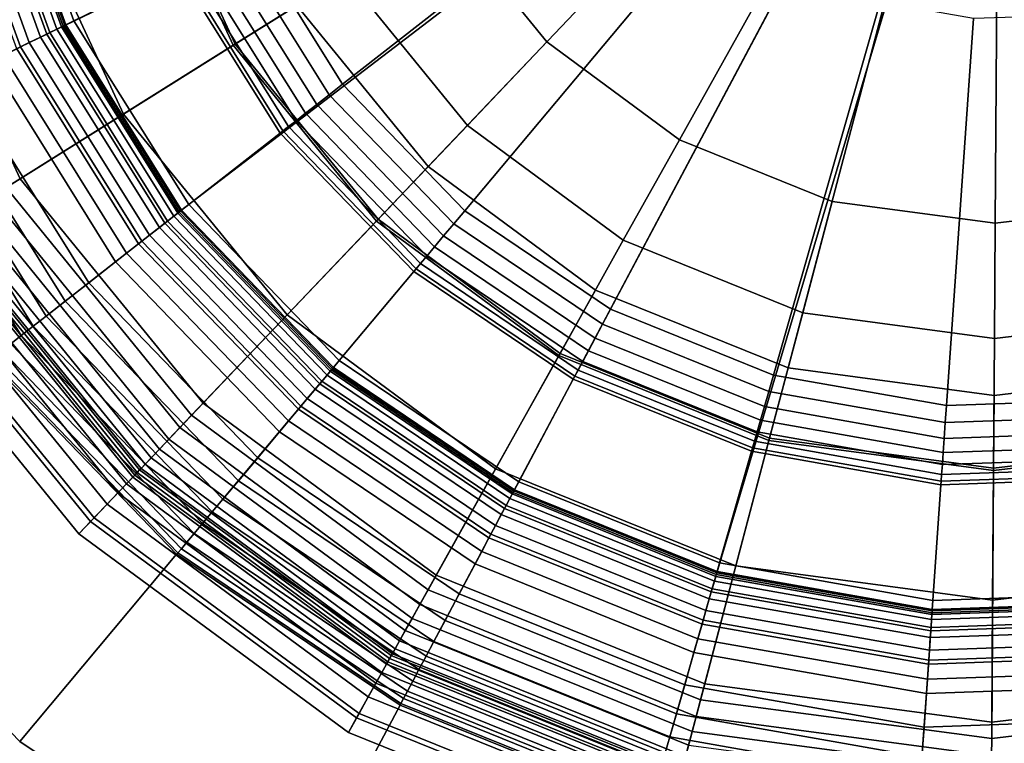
# Model space of a CAD drawing. Extents: x -43.1 to 43.1, y -41.3 to 41.3.
# Tile 314 of 656: x -2.376 to -1.477, y -19.398 to -18.738. Entities that reach past the tile are written whole.
import ezdxf

# ---------------------------------------------------------------- set-up
doc = ezdxf.new("R2010")
doc.units = 0
for name, color, linetype in [('LAMP', 7, 'CONTINUOUS'), ('LAMP_SUPPORT', 18, 'CONTINUOUS'), ('METAL_BASE', 254, 'CONTINUOUS')]:
    doc.layers.add(name, color=color, linetype=linetype)

msp = doc.modelspace()

# ---------------------------------------------------------------- linework, layer by layer
at = {"layer": 'LAMP'}
for points in [[(-2.1231, -18.7247, 13.367), (-2.0031, -18.8718, 13.367), (-1.4808, -18.3233, 13.367), (-2.2027, -18.5523, 13.367)], [(-1.8503, -18.9845, 13.367), (-1.6743, -19.0556, 13.367), (-1.4808, -18.3233, 13.367), (-2.0031, -18.8718, 13.367)], [(-1.8947, -18.758, 16.4972), (-1.9898, -18.6414, 16.4972), (-1.4808, -18.3233, 16.4972), (-1.7736, -18.8472, 16.4972)], [(-1.6341, -18.9036, 16.4972), (-1.7736, -18.8472, 16.4972), (-1.4808, -18.3233, 16.4972), (-1.485, -18.9235, 16.4972)], [(-1.4861, -19.0807, 13.367), (-1.2975, -19.0582, 13.367), (-1.4808, -18.3233, 13.367), (-1.6743, -19.0556, 13.367)], [(-1.3356, -18.9057, 16.4972), (-1.485, -18.9235, 16.4972), (-1.4808, -18.3233, 16.4972), (-1.1953, -18.8513, 16.4972)], [(-1.1205, -18.9896, 13.367), (-0.9662, -18.8791, 13.367), (-1.4808, -18.3233, 13.367), (-1.2975, -19.0582, 13.367)], [(-1.073, -18.7637, 16.4972), (-1.1953, -18.8513, 16.4972), (-1.4808, -18.3233, 16.4972), (-0.9763, -18.6484, 16.4972)], [(-0.8441, -18.7336, 13.367), (-0.7621, -18.5624, 13.367), (-1.4808, -18.3233, 13.367), (-0.9662, -18.8791, 13.367)], [(-2.1794, -18.7599, 16.4176), (-2.266, -18.5724, 16.4176), (-2.1531, -18.5366, 16.4759), (-2.0789, -18.6971, 16.4759)], [(-2.1231, -18.7247, 13.367), (-2.2027, -18.5523, 13.367), (-2.2681, -18.5731, 13.8664), (-2.1813, -18.761, 13.8664)], [(-2.1813, -18.761, 13.8664), (-2.2681, -18.5731, 13.8664), (-2.5015, -18.6471, 13.8588), (-2.3889, -18.8908, 13.8588)], [(-2.2817, -18.8238, 16.3306), (-2.381, -18.6089, 16.3306), (-2.266, -18.5724, 16.4176), (-2.1794, -18.7599, 16.4176)], [(-2.3761, -18.8828, 16.2234), (-2.4871, -18.6425, 16.2234), (-2.381, -18.6089, 16.3306), (-2.2817, -18.8238, 16.3306)], [(-2.4529, -18.9308, 16.1042), (-2.5735, -18.6699, 16.1042), (-2.4871, -18.6425, 16.2234), (-2.3761, -18.8828, 16.2234)], [(-1.9672, -18.8341, 16.4759), (-2.0789, -18.6971, 16.4759), (-1.9898, -18.6414, 16.4972), (-1.8947, -18.758, 16.4972)], [(-2.0489, -18.9199, 16.4176), (-2.1794, -18.7599, 16.4176), (-2.0789, -18.6971, 16.4759), (-1.9672, -18.8341, 16.4759)], [(-2.0031, -18.8718, 13.367), (-2.1231, -18.7247, 13.367), (-2.1813, -18.761, 13.8664), (-2.0504, -18.9215, 13.8664)], [(-2.0504, -18.9215, 13.8664), (-2.1813, -18.761, 13.8664), (-2.3889, -18.8908, 13.8588), (-2.2193, -19.0988, 13.8588)], [(-2.1321, -19.0072, 16.3306), (-2.2817, -18.8238, 16.3306), (-2.1794, -18.7599, 16.4176), (-2.0489, -18.9199, 16.4176)], [(-1.8249, -18.939, 16.4759), (-1.9672, -18.8341, 16.4759), (-1.8947, -18.758, 16.4972), (-1.7736, -18.8472, 16.4972)], [(-2.2088, -19.0878, 16.2234), (-2.3761, -18.8828, 16.2234), (-2.2817, -18.8238, 16.3306), (-2.1321, -19.0072, 16.3306)], [(-1.8827, -19.0424, 16.4176), (-2.0489, -18.9199, 16.4176), (-1.9672, -18.8341, 16.4759), (-1.8249, -18.939, 16.4759)], [(-1.6609, -19.0052, 16.4759), (-1.8249, -18.939, 16.4759), (-1.7736, -18.8472, 16.4972), (-1.6341, -18.9036, 16.4972)], [(-1.8503, -18.9845, 13.367), (-2.0031, -18.8718, 13.367), (-2.0504, -18.9215, 13.8664), (-1.8837, -19.0443, 13.8664)], [(-2.2713, -19.1535, 16.1042), (-2.4529, -18.9308, 16.1042), (-2.3761, -18.8828, 16.2234), (-2.2088, -19.0878, 16.2234)], [(-2.2193, -19.0988, 13.8588), (-2.3889, -18.8908, 13.8588), (-2.4022, -18.8991, 13.8601), (-2.23, -19.1101, 13.8601)], [(-2.23, -19.1101, 13.8601), (-2.4022, -18.8991, 13.8601), (-2.4144, -18.9067, 13.8647), (-2.24, -19.1206, 13.8647)], [(-2.24, -19.1206, 13.8647), (-2.4144, -18.9067, 13.8647), (-2.4252, -18.9135, 13.8722), (-2.2488, -19.1298, 13.8722)], [(-1.4857, -19.0286, 16.4759), (-1.6609, -19.0052, 16.4759), (-1.6341, -18.9036, 16.4972), (-1.485, -18.9235, 16.4972)], [(-1.3102, -19.0077, 16.4759), (-1.4857, -19.0286, 16.4759), (-1.485, -18.9235, 16.4972), (-1.3356, -18.9057, 16.4972)], [(-2.2562, -19.1376, 13.8822), (-2.4343, -18.9192, 13.8822), (-2.4413, -18.9235, 13.8943), (-2.2619, -19.1435, 13.8943)], [(-2.2488, -19.1298, 13.8722), (-2.4252, -18.9135, 13.8722), (-2.4343, -18.9192, 13.8822), (-2.2562, -19.1376, 13.8822)], [(-2.2669, -19.1488, 13.9233), (-2.4475, -18.9274, 13.9233), (-2.4501, -18.929, 14.1573), (-2.269, -19.151, 14.1573)], [(-2.2655, -19.1474, 13.9082), (-2.4458, -18.9263, 13.9082), (-2.4475, -18.9274, 13.9233), (-2.2669, -19.1488, 13.9233)], [(-2.2619, -19.1435, 13.8943), (-2.4413, -18.9235, 13.8943), (-2.4458, -18.9263, 13.9082), (-2.2655, -19.1474, 13.9082)], [(-1.8837, -19.0443, 13.8664), (-2.0504, -18.9215, 13.8664), (-2.2193, -19.0988, 13.8588), (-2.0032, -19.2581, 13.8588)], [(-1.9415, -19.1477, 16.3306), (-2.1321, -19.0072, 16.3306), (-2.0489, -18.9199, 16.4176), (-1.8827, -19.0424, 16.4176)], [(-2.3117, -19.1959, 15.9815), (-2.5026, -18.9618, 15.9815), (-2.4529, -18.9308, 16.1042), (-2.2713, -19.1535, 16.1042)], [(-2.2789, -19.1614, 14.7202), (-2.4623, -18.9366, 14.7202), (-2.472, -18.9427, 15.0232), (-2.2868, -19.1697, 15.0232)], [(-2.273, -19.1552, 14.4272), (-2.455, -18.9321, 14.4272), (-2.4623, -18.9366, 14.7202), (-2.2789, -19.1614, 14.7202)], [(-2.269, -19.151, 14.1573), (-2.4501, -18.929, 14.1573), (-2.455, -18.9321, 14.4272), (-2.273, -19.1552, 14.4272)], [(-2.2868, -19.1697, 15.0232), (-2.472, -18.9427, 15.0232), (-2.4841, -18.9502, 15.3235), (-2.2966, -19.18, 15.3235)], [(-1.6912, -19.1198, 16.4176), (-1.8827, -19.0424, 16.4176), (-1.8249, -18.939, 16.4759), (-1.6609, -19.0052, 16.4759)], [(-2.2966, -19.18, 15.3235), (-2.4841, -18.9502, 15.3235), (-2.4986, -18.9593, 15.6079), (-2.3084, -19.1924, 15.6079)], [(-2.3084, -19.1924, 15.6079), (-2.4986, -18.9593, 15.6079), (-2.5156, -18.9699, 15.8637), (-2.3223, -19.207, 15.8637)], [(-2.3223, -19.207, 15.8637), (-2.5156, -18.9699, 15.8637), (-2.5026, -18.9618, 15.9815), (-2.3117, -19.1959, 15.9815)], [(-1.6743, -19.0556, 13.367), (-1.8503, -18.9845, 13.367), (-1.8837, -19.0443, 13.8664), (-1.6918, -19.1219, 13.8664)], [(-1.9958, -19.2449, 16.2234), (-2.2088, -19.0878, 16.2234), (-2.1321, -19.0072, 16.3306), (-1.9415, -19.1477, 16.3306)], [(-1.4865, -19.1471, 16.4176), (-1.6912, -19.1198, 16.4176), (-1.6609, -19.0052, 16.4759), (-1.4857, -19.0286, 16.4759)], [(-1.2815, -19.1227, 16.4176), (-1.4865, -19.1471, 16.4176), (-1.4857, -19.0286, 16.4759), (-1.3102, -19.0077, 16.4759)], [(-1.6918, -19.1219, 13.8664), (-1.8837, -19.0443, 13.8664), (-2.0032, -19.2581, 13.8588), (-1.7543, -19.3586, 13.8588)], [(-1.722, -19.2364, 16.3306), (-1.9415, -19.1477, 16.3306), (-1.8827, -19.0424, 16.4176), (-1.6912, -19.1198, 16.4176)], [(-1.4861, -19.0807, 13.367), (-1.6743, -19.0556, 13.367), (-1.6918, -19.1219, 13.8664), (-1.4866, -19.1493, 13.8664)], [(-1.2975, -19.0582, 13.367), (-1.4861, -19.0807, 13.367), (-1.4866, -19.1493, 13.8664), (-1.281, -19.1248, 13.8664)], [(-2.04, -19.324, 16.1042), (-2.2713, -19.1535, 16.1042), (-2.2088, -19.0878, 16.2234), (-1.9958, -19.2449, 16.2234)], [(-2.0032, -19.2581, 13.8588), (-2.2193, -19.0988, 13.8588), (-2.23, -19.1101, 13.8601), (-2.0108, -19.2717, 13.8601)], [(-2.0108, -19.2717, 13.8601), (-2.23, -19.1101, 13.8601), (-2.24, -19.1206, 13.8647), (-2.0179, -19.2843, 13.8647)], [(-2.0179, -19.2843, 13.8647), (-2.24, -19.1206, 13.8647), (-2.2488, -19.1298, 13.8722), (-2.0241, -19.2955, 13.8722)], [(-1.4866, -19.1493, 13.8664), (-1.6918, -19.1219, 13.8664), (-1.7543, -19.3586, 13.8588), (-1.4883, -19.3941, 13.8588)], [(-1.4874, -19.2677, 16.3306), (-1.722, -19.2364, 16.3306), (-1.6912, -19.1198, 16.4176), (-1.4865, -19.1471, 16.4176)], [(-1.281, -19.1248, 13.8664), (-1.4866, -19.1493, 13.8664), (-1.4883, -19.3941, 13.8588), (-1.2217, -19.3624, 13.8588)], [(-1.2523, -19.2397, 16.3306), (-1.4874, -19.2677, 16.3306), (-1.4865, -19.1471, 16.4176), (-1.2815, -19.1227, 16.4176)], [(-2.0241, -19.2955, 13.8722), (-2.2488, -19.1298, 13.8722), (-2.2562, -19.1376, 13.8822), (-2.0293, -19.3048, 13.8822)], [(-2.0333, -19.312, 13.8943), (-2.2619, -19.1435, 13.8943), (-2.2655, -19.1474, 13.9082), (-2.0359, -19.3166, 13.9082)], [(-2.0293, -19.3048, 13.8822), (-2.2562, -19.1376, 13.8822), (-2.2619, -19.1435, 13.8943), (-2.0333, -19.312, 13.8943)], [(-2.0686, -19.3752, 15.9815), (-2.3117, -19.1959, 15.9815), (-2.2713, -19.1535, 16.1042), (-2.04, -19.324, 16.1042)], [(-2.0384, -19.321, 14.1573), (-2.269, -19.151, 14.1573), (-2.273, -19.1552, 14.4272), (-2.0412, -19.3261, 14.4272)], [(-2.0369, -19.3183, 13.9233), (-2.2669, -19.1488, 13.9233), (-2.269, -19.151, 14.1573), (-2.0384, -19.321, 14.1573)], [(-2.0359, -19.3166, 13.9082), (-2.2655, -19.1474, 13.9082), (-2.2669, -19.1488, 13.9233), (-2.0369, -19.3183, 13.9233)], [(-1.7505, -19.344, 16.2234), (-1.9958, -19.2449, 16.2234), (-1.9415, -19.1477, 16.3306), (-1.722, -19.2364, 16.3306)], [(-2.0454, -19.3336, 14.7202), (-2.2789, -19.1614, 14.7202), (-2.2868, -19.1697, 15.0232), (-2.051, -19.3436, 15.0232)], [(-2.0412, -19.3261, 14.4272), (-2.273, -19.1552, 14.4272), (-2.2789, -19.1614, 14.7202), (-2.0454, -19.3336, 14.7202)], [(-2.051, -19.3436, 15.0232), (-2.2868, -19.1697, 15.0232), (-2.2966, -19.18, 15.3235), (-2.0579, -19.356, 15.3235)], [(-2.0579, -19.356, 15.3235), (-2.2966, -19.18, 15.3235), (-2.3084, -19.1924, 15.6079), (-2.0663, -19.371, 15.6079)], [(-2.0663, -19.371, 15.6079), (-2.3084, -19.1924, 15.6079), (-2.3223, -19.207, 15.8637), (-2.0761, -19.3885, 15.8637)], [(-2.0761, -19.3885, 15.8637), (-2.3223, -19.207, 15.8637), (-2.3117, -19.1959, 15.9815), (-2.0686, -19.3752, 15.9815)], [(-1.4881, -19.379, 16.2234), (-1.7505, -19.344, 16.2234), (-1.722, -19.2364, 16.3306), (-1.4874, -19.2677, 16.3306)], [(-1.2254, -19.3477, 16.2234), (-1.4881, -19.379, 16.2234), (-1.4874, -19.2677, 16.3306), (-1.2523, -19.2397, 16.3306)], [(-1.7736, -19.4316, 16.1042), (-2.04, -19.324, 16.1042), (-1.9958, -19.2449, 16.2234), (-1.7505, -19.344, 16.2234)], [(-1.7543, -19.3586, 13.8588), (-2.0032, -19.2581, 13.8588), (-2.0108, -19.2717, 13.8601), (-1.7583, -19.3738, 13.8601)], [(-1.7583, -19.3738, 13.8601), (-2.0108, -19.2717, 13.8601), (-2.0179, -19.2843, 13.8647), (-1.762, -19.3877, 13.8647)], [(-1.762, -19.3877, 13.8647), (-2.0179, -19.2843, 13.8647), (-2.0241, -19.2955, 13.8722), (-1.7653, -19.4001, 13.8722)], [(-1.7653, -19.4001, 13.8722), (-2.0241, -19.2955, 13.8722), (-2.0293, -19.3048, 13.8822), (-1.768, -19.4104, 13.8822)], [(-1.768, -19.4104, 13.8822), (-2.0293, -19.3048, 13.8822), (-2.0333, -19.312, 13.8943), (-1.7701, -19.4184, 13.8943)], [(-1.7701, -19.4184, 13.8943), (-2.0333, -19.312, 13.8943), (-2.0359, -19.3166, 13.9082), (-1.7715, -19.4235, 13.9082)], [(-1.7886, -19.4883, 15.9815), (-2.0686, -19.3752, 15.9815), (-2.04, -19.324, 16.1042), (-1.7736, -19.4316, 16.1042)], [(-1.7727, -19.4283, 14.1573), (-2.0384, -19.321, 14.1573), (-2.0412, -19.3261, 14.4272), (-1.7742, -19.434, 14.4272)], [(-1.772, -19.4254, 13.9233), (-2.0369, -19.3183, 13.9233), (-2.0384, -19.321, 14.1573), (-1.7727, -19.4283, 14.1573)], [(-1.7715, -19.4235, 13.9082), (-2.0359, -19.3166, 13.9082), (-2.0369, -19.3183, 13.9233), (-1.772, -19.4254, 13.9233)], [(-1.7742, -19.434, 14.4272), (-2.0412, -19.3261, 14.4272), (-2.0454, -19.3336, 14.7202), (-1.7764, -19.4423, 14.7202)], [(-1.7764, -19.4423, 14.7202), (-2.0454, -19.3336, 14.7202), (-2.051, -19.3436, 15.0232), (-1.7793, -19.4533, 15.0232)], [(-1.7793, -19.4533, 15.0232), (-2.051, -19.3436, 15.0232), (-2.0579, -19.356, 15.3235), (-1.783, -19.4671, 15.3235)], [(-1.4888, -19.4696, 16.1042), (-1.7736, -19.4316, 16.1042), (-1.7505, -19.344, 16.2234), (-1.4881, -19.379, 16.2234)], [(-1.2034, -19.4356, 16.1042), (-1.4888, -19.4696, 16.1042), (-1.4881, -19.379, 16.2234), (-1.2254, -19.3477, 16.2234)], [(-1.783, -19.4671, 15.3235), (-2.0579, -19.356, 15.3235), (-2.0663, -19.371, 15.6079), (-1.7874, -19.4837, 15.6079)], [(-1.4883, -19.3941, 13.8588), (-1.7543, -19.3586, 13.8588), (-1.7583, -19.3738, 13.8601), (-1.4884, -19.4098, 13.8601)], [(-1.2217, -19.3624, 13.8588), (-1.4883, -19.3941, 13.8588), (-1.4884, -19.4098, 13.8601), (-1.2179, -19.3775, 13.8601)], [(-1.7874, -19.4837, 15.6079), (-2.0663, -19.371, 15.6079), (-2.0761, -19.3885, 15.8637), (-1.7925, -19.503, 15.8637)], [(-1.7925, -19.503, 15.8637), (-2.0761, -19.3885, 15.8637), (-2.0686, -19.3752, 15.9815), (-1.7886, -19.4883, 15.9815)], [(-1.4884, -19.4098, 13.8601), (-1.7583, -19.3738, 13.8601), (-1.762, -19.3877, 13.8647), (-1.4885, -19.4242, 13.8647)], [(-1.2179, -19.3775, 13.8601), (-1.4884, -19.4098, 13.8601), (-1.4885, -19.4242, 13.8647), (-1.2144, -19.3915, 13.8647)], [(-1.4885, -19.4242, 13.8647), (-1.762, -19.3877, 13.8647), (-1.7653, -19.4001, 13.8722), (-1.4886, -19.437, 13.8722)], [(-1.2144, -19.3915, 13.8647), (-1.4885, -19.4242, 13.8647), (-1.4886, -19.437, 13.8722), (-1.2114, -19.4039, 13.8722)]]:
    msp.add_3dface(points, dxfattribs=at)
at = {"layer": 'LAMP_SUPPORT'}
for points in [[(-1.4948, -18.3383, 12.7749), (-2.3353, -18.7428, 12.7749), (-2.4037, -18.555, 12.7749)], [(-1.4948, -18.3383, 12.7749), (-1.4872, -18.3447, 12.7749), (-2.2294, -18.9123, 12.7749), (-2.3353, -18.7428, 12.7749)], [(-1.4872, -18.3447, 12.7749), (-1.9248, -19.1678, 12.7749), (-2.0905, -19.0561, 12.7749), (-2.2294, -18.9123, 12.7749)], [(-1.4872, -18.3447, 12.7749), (-1.4727, -18.3473, 12.7749), (-1.7395, -19.2427, 12.7749), (-1.9248, -19.1678, 12.7749)], [(-1.4727, -18.3473, 12.7749), (-1.3429, -19.2704, 12.7749), (-1.5427, -19.2774, 12.7749), (-1.7395, -19.2427, 12.7749)], [(-2.1664, -18.6604, 8.9914), (-2.0813, -18.7966, 8.9914), (-1.8023, -18.5786, 8.9914), (-1.8482, -18.5052, 8.9914)], [(-2.3945, -18.5527, 10.0789), (-2.3268, -18.7386, 10.0789), (-2.2316, -18.6922, 9.0568), (-2.2917, -18.527, 9.0568)], [(-2.4473, -18.5658, 10.1202), (-2.3757, -18.7625, 10.1202), (-2.3517, -18.7508, 10.1081), (-2.4214, -18.5594, 10.1081)], [(-2.4183, -18.5586, 13.7167), (-2.3489, -18.7494, 13.7167), (-2.3574, -18.7535, 13.7261), (-2.4275, -18.5609, 13.7261)], [(-2.4214, -18.5594, 10.1081), (-2.3517, -18.7508, 10.1081), (-2.3343, -18.7423, 10.0942), (-2.4026, -18.5547, 10.0942)], [(-2.4113, -18.5569, 13.7054), (-2.3424, -18.7462, 13.7054), (-2.3489, -18.7494, 13.7167), (-2.4183, -18.5586, 13.7167)], [(-2.4069, -18.5557, 13.6925), (-2.3383, -18.7442, 13.6925), (-2.3424, -18.7462, 13.7054), (-2.4113, -18.5569, 13.7054)], [(-2.4053, -18.5554, 13.6786), (-2.3368, -18.7435, 13.6786), (-2.3383, -18.7442, 13.6925), (-2.4069, -18.5557, 13.6925)], [(-2.4037, -18.555, 12.7749), (-2.3353, -18.7428, 12.7749), (-2.3368, -18.7435, 13.6786), (-2.4053, -18.5554, 13.6786)], [(-2.4026, -18.5547, 10.0942), (-2.3343, -18.7423, 10.0942), (-2.3268, -18.7386, 10.0789), (-2.3945, -18.5527, 10.0789)], [(-2.477, -18.5732, 10.1302), (-2.4032, -18.7759, 10.1302), (-2.3757, -18.7625, 10.1202), (-2.4473, -18.5658, 10.1202)], [(-2.4385, -18.5636, 13.7333), (-2.3676, -18.7585, 13.7333), (-2.3791, -18.7641, 13.7378), (-2.4509, -18.5667, 13.7378)], [(-2.4275, -18.5609, 13.7261), (-2.3574, -18.7535, 13.7261), (-2.3676, -18.7585, 13.7333), (-2.4385, -18.5636, 13.7333)], [(-2.0813, -18.7966, 8.9914), (-1.9698, -18.9121, 8.9914), (-1.7421, -18.6408, 8.9914), (-1.8023, -18.5786, 8.9914)], [(-1.9698, -18.9121, 8.9914), (-1.8366, -19.0019, 8.9914), (-1.6704, -18.6893, 8.9914), (-1.7421, -18.6408, 8.9914)], [(-2.1934, -18.6736, 8.9979), (-2.105, -18.8151, 8.9979), (-2.0936, -18.8062, 8.9931), (-2.1804, -18.6672, 8.9931)], [(-2.1804, -18.6672, 8.9931), (-2.0936, -18.8062, 8.9931), (-2.0813, -18.7966, 8.9914), (-2.1664, -18.6604, 8.9914)], [(-2.2051, -18.6792, 9.0055), (-2.1152, -18.8231, 9.0055), (-2.105, -18.8151, 8.9979), (-2.1934, -18.6736, 8.9979)], [(-2.223, -18.688, 9.0276), (-2.1309, -18.8353, 9.0276), (-2.1239, -18.8299, 9.0155), (-2.215, -18.6841, 9.0155)], [(-2.215, -18.6841, 9.0155), (-2.1239, -18.8299, 9.0155), (-2.1152, -18.8231, 9.0055), (-2.2051, -18.6792, 9.0055)], [(-2.3268, -18.7386, 10.0789), (-2.222, -18.9065, 10.0789), (-2.1384, -18.8412, 9.0568), (-2.2316, -18.6922, 9.0568)], [(-2.2316, -18.6922, 9.0568), (-2.1384, -18.8412, 9.0568), (-2.1359, -18.8392, 9.0415), (-2.2286, -18.6907, 9.0415)], [(-2.2286, -18.6907, 9.0415), (-2.1359, -18.8392, 9.0415), (-2.1309, -18.8353, 9.0276), (-2.223, -18.688, 9.0276)], [(-1.8366, -19.0019, 8.9914), (-1.6877, -19.0621, 8.9914), (-1.5901, -18.7217, 8.9914), (-1.6704, -18.6893, 8.9914)], [(-1.6877, -19.0621, 8.9914), (-1.5296, -19.09, 8.9914), (-1.5049, -18.7367, 8.9914), (-1.5901, -18.7217, 8.9914)], [(-2.3343, -18.7423, 10.0942), (-2.2285, -18.9116, 10.0942), (-2.222, -18.9065, 10.0789), (-2.3268, -18.7386, 10.0789)], [(-1.5296, -19.09, 8.9914), (-1.3691, -19.0844, 8.9914), (-1.4184, -18.7337, 8.9914), (-1.5049, -18.7367, 8.9914)], [(-2.3517, -18.7508, 10.1081), (-2.2438, -18.9235, 10.1081), (-2.2285, -18.9116, 10.0942), (-2.3343, -18.7423, 10.0942)], [(-2.3424, -18.7462, 13.7054), (-2.2356, -18.9171, 13.7054), (-2.2413, -18.9216, 13.7167), (-2.3489, -18.7494, 13.7167)], [(-2.3383, -18.7442, 13.6925), (-2.232, -18.9143, 13.6925), (-2.2356, -18.9171, 13.7054), (-2.3424, -18.7462, 13.7054)], [(-2.3368, -18.7435, 13.6786), (-2.2307, -18.9133, 13.6786), (-2.232, -18.9143, 13.6925), (-2.3383, -18.7442, 13.6925)], [(-2.3353, -18.7428, 12.7749), (-2.2294, -18.9123, 12.7749), (-2.2307, -18.9133, 13.6786), (-2.3368, -18.7435, 13.6786)], [(-2.3757, -18.7625, 10.1202), (-2.2648, -18.94, 10.1202), (-2.2438, -18.9235, 10.1081), (-2.3517, -18.7508, 10.1081)], [(-2.3574, -18.7535, 13.7261), (-2.2487, -18.9274, 13.7261), (-2.2577, -18.9344, 13.7333), (-2.3676, -18.7585, 13.7333)], [(-2.3489, -18.7494, 13.7167), (-2.2413, -18.9216, 13.7167), (-2.2487, -18.9274, 13.7261), (-2.3574, -18.7535, 13.7261)], [(-2.4032, -18.7759, 10.1302), (-2.2889, -18.9588, 10.1302), (-2.2648, -18.94, 10.1202), (-2.3757, -18.7625, 10.1202)], [(-2.3791, -18.7641, 13.7378), (-2.2677, -18.9422, 13.7378), (-2.2787, -18.9508, 13.7394), (-2.3916, -18.7702, 13.7394)], [(-2.3676, -18.7585, 13.7333), (-2.2577, -18.9344, 13.7333), (-2.2677, -18.9422, 13.7378), (-2.3791, -18.7641, 13.7378)], [(-2.3916, -18.7702, 13.7394), (-2.2787, -18.9508, 13.7394), (-2.3522, -19.0082, 13.7394), (-2.4754, -18.8111, 13.7394)], [(-2.431, -18.7894, 10.1378), (-2.3132, -18.9778, 10.1378), (-2.2889, -18.9588, 10.1302), (-2.4032, -18.7759, 10.1302)], [(-2.4557, -18.8015, 10.1425), (-2.3349, -18.9947, 10.1425), (-2.3132, -18.9778, 10.1378), (-2.431, -18.7894, 10.1378)], [(-2.4754, -18.8111, 10.1442), (-2.3522, -19.0082, 10.1442), (-2.3349, -18.9947, 10.1425), (-2.4557, -18.8015, 10.1425)], [(-2.0936, -18.8062, 8.9931), (-1.9798, -18.924, 8.9931), (-1.9698, -18.9121, 8.9914), (-2.0813, -18.7966, 8.9914)], [(-2.4889, -18.8177, 10.146), (-2.3641, -19.0175, 10.146), (-2.3522, -19.0082, 10.1442), (-2.4754, -18.8111, 10.1442)], [(-2.4754, -18.8111, 13.7394), (-2.3522, -19.0082, 13.7394), (-2.3641, -19.0175, 13.7377), (-2.4889, -18.8177, 13.7377)], [(-2.105, -18.8151, 8.9979), (-1.9891, -18.9351, 8.9979), (-1.9798, -18.924, 8.9931), (-2.0936, -18.8062, 8.9931)], [(-2.5014, -18.8238, 10.1509), (-2.375, -19.026, 10.1509), (-2.3641, -19.0175, 10.146), (-2.4889, -18.8177, 10.146)], [(-2.4889, -18.8177, 13.7377), (-2.3641, -19.0175, 13.7377), (-2.375, -19.026, 13.7328), (-2.5014, -18.8238, 13.7328)], [(-2.1152, -18.8231, 9.0055), (-1.9974, -18.945, 9.0055), (-1.9891, -18.9351, 8.9979), (-2.105, -18.8151, 8.9979)], [(-2.5123, -18.8291, 10.1587), (-2.3846, -19.0335, 10.1587), (-2.375, -19.026, 10.1509), (-2.5014, -18.8238, 10.1509)], [(-2.5014, -18.8238, 13.7328), (-2.375, -19.026, 13.7328), (-2.3846, -19.0335, 13.725), (-2.5123, -18.8291, 13.725)], [(-2.1239, -18.8299, 9.0155), (-2.0045, -18.9535, 9.0155), (-1.9974, -18.945, 9.0055), (-2.1152, -18.8231, 9.0055)], [(-2.1359, -18.8392, 9.0415), (-2.0142, -18.9651, 9.0415), (-2.0102, -18.9603, 9.0276), (-2.1309, -18.8353, 9.0276)], [(-2.1309, -18.8353, 9.0276), (-2.0102, -18.9603, 9.0276), (-2.0045, -18.9535, 9.0155), (-2.1239, -18.8299, 9.0155)], [(-2.222, -18.9065, 10.0789), (-2.0845, -19.0488, 10.0789), (-2.0163, -18.9676, 9.0568), (-2.1384, -18.8412, 9.0568)], [(-2.1384, -18.8412, 9.0568), (-2.0163, -18.9676, 9.0568), (-2.0142, -18.9651, 9.0415), (-2.1359, -18.8392, 9.0415)], [(-2.2285, -18.9116, 10.0942), (-2.0898, -19.0552, 10.0942), (-2.0845, -19.0488, 10.0789), (-2.222, -18.9065, 10.0789)], [(-2.2438, -18.9235, 10.1081), (-2.1023, -19.07, 10.1081), (-2.0898, -19.0552, 10.0942), (-2.2285, -18.9116, 10.0942)], [(-2.2356, -18.9171, 13.7054), (-2.0956, -19.0621, 13.7054), (-2.1003, -19.0676, 13.7167), (-2.2413, -18.9216, 13.7167)], [(-2.232, -18.9143, 13.6925), (-2.0927, -19.0586, 13.6925), (-2.0956, -19.0621, 13.7054), (-2.2356, -18.9171, 13.7054)], [(-2.2307, -18.9133, 13.6786), (-2.0916, -19.0573, 13.6786), (-2.0927, -19.0586, 13.6925), (-2.232, -18.9143, 13.6925)], [(-2.2294, -18.9123, 12.7749), (-2.0905, -19.0561, 12.7749), (-2.0916, -19.0573, 13.6786), (-2.2307, -18.9133, 13.6786)], [(-1.9798, -18.924, 8.9931), (-1.8439, -19.0157, 8.9931), (-1.8366, -19.0019, 8.9914), (-1.9698, -18.9121, 8.9914)], [(-2.2648, -18.94, 10.1202), (-2.1195, -19.0905, 10.1202), (-2.1023, -19.07, 10.1081), (-2.2438, -18.9235, 10.1081)], [(-2.2487, -18.9274, 13.7261), (-2.1063, -19.0749, 13.7261), (-2.1136, -19.0835, 13.7333), (-2.2577, -18.9344, 13.7333)], [(-2.2413, -18.9216, 13.7167), (-2.1003, -19.0676, 13.7167), (-2.1063, -19.0749, 13.7261), (-2.2487, -18.9274, 13.7261)], [(-1.9891, -18.9351, 8.9979), (-1.8507, -19.0284, 8.9979), (-1.8439, -19.0157, 8.9931), (-1.9798, -18.924, 8.9931)], [(-2.2577, -18.9344, 13.7333), (-2.1136, -19.0835, 13.7333), (-2.1218, -19.0933, 13.7378), (-2.2677, -18.9422, 13.7378)], [(-1.9974, -18.945, 9.0055), (-1.8568, -19.0399, 9.0055), (-1.8507, -19.0284, 8.9979), (-1.9891, -18.9351, 8.9979)], [(-2.2889, -18.9588, 10.1302), (-2.1391, -19.1139, 10.1302), (-2.1195, -19.0905, 10.1202), (-2.2648, -18.94, 10.1202)], [(-2.2677, -18.9422, 13.7378), (-2.1218, -19.0933, 13.7378), (-2.1308, -19.104, 13.7394), (-2.2787, -18.9508, 13.7394)], [(-2.0045, -18.9535, 9.0155), (-1.862, -19.0497, 9.0155), (-1.8568, -19.0399, 9.0055), (-1.9974, -18.945, 9.0055)], [(-2.2787, -18.9508, 13.7394), (-2.1308, -19.104, 13.7394), (-2.1907, -19.1755, 13.7394), (-2.3522, -19.0082, 13.7394)], [(-2.0102, -18.9603, 9.0276), (-1.8662, -19.0575, 9.0276), (-1.862, -19.0497, 9.0155), (-2.0045, -18.9535, 9.0155)], [(-2.3132, -18.9778, 10.1378), (-2.1589, -19.1376, 10.1378), (-2.1391, -19.1139, 10.1302), (-2.2889, -18.9588, 10.1302)], [(-2.0142, -18.9651, 9.0415), (-1.8691, -19.063, 9.0415), (-1.8662, -19.0575, 9.0276), (-2.0102, -18.9603, 9.0276)], [(-2.0845, -19.0488, 10.0789), (-1.9204, -19.1595, 10.0789), (-1.8706, -19.0659, 9.0568), (-2.0163, -18.9676, 9.0568)], [(-2.0163, -18.9676, 9.0568), (-1.8706, -19.0659, 9.0568), (-1.8691, -19.063, 9.0415), (-2.0142, -18.9651, 9.0415)], [(-2.3349, -18.9947, 10.1425), (-2.1766, -19.1587, 10.1425), (-2.1589, -19.1376, 10.1378), (-2.3132, -18.9778, 10.1378)], [(-2.3522, -19.0082, 10.1442), (-2.1907, -19.1755, 10.1442), (-2.1766, -19.1587, 10.1425), (-2.3349, -18.9947, 10.1425)], [(-2.3641, -19.0175, 10.146), (-2.2004, -19.187, 10.146), (-2.1907, -19.1755, 10.1442), (-2.3522, -19.0082, 10.1442)], [(-2.3522, -19.0082, 13.7394), (-2.1907, -19.1755, 13.7394), (-2.2004, -19.187, 13.7377), (-2.3641, -19.0175, 13.7377)], [(-1.8439, -19.0157, 8.9931), (-1.692, -19.0771, 8.9931), (-1.6877, -19.0621, 8.9914), (-1.8366, -19.0019, 8.9914)], [(-2.375, -19.026, 10.1509), (-2.2093, -19.1976, 10.1509), (-2.2004, -19.187, 10.146), (-2.3641, -19.0175, 10.146)], [(-2.3641, -19.0175, 13.7377), (-2.2004, -19.187, 13.7377), (-2.2093, -19.1976, 13.7328), (-2.375, -19.026, 13.7328)], [(-1.8507, -19.0284, 8.9979), (-1.696, -19.0909, 8.9979), (-1.692, -19.0771, 8.9931), (-1.8439, -19.0157, 8.9931)], [(-2.3846, -19.0335, 10.1587), (-2.2171, -19.2069, 10.1587), (-2.2093, -19.1976, 10.1509), (-2.375, -19.026, 10.1509)], [(-2.375, -19.026, 13.7328), (-2.2093, -19.1976, 13.7328), (-2.2171, -19.2069, 13.725), (-2.3846, -19.0335, 13.725)], [(-2.3926, -19.0398, 10.1688), (-2.2237, -19.2147, 10.1688), (-2.2171, -19.2069, 10.1587), (-2.3846, -19.0335, 10.1587)], [(-2.3846, -19.0335, 13.725), (-2.2171, -19.2069, 13.725), (-2.2237, -19.2147, 13.7148), (-2.3926, -19.0398, 13.7148)], [(-1.8568, -19.0399, 9.0055), (-1.6996, -19.1034, 9.0055), (-1.696, -19.0909, 8.9979), (-1.8507, -19.0284, 8.9979)], [(-2.4026, -19.0476, 10.1948), (-2.2318, -19.2244, 10.1948), (-2.2287, -19.2207, 10.181), (-2.3987, -19.0446, 10.181)], [(-2.3987, -19.0446, 13.7026), (-2.2287, -19.2207, 13.7026), (-2.2318, -19.2244, 13.6888), (-2.4026, -19.0476, 13.6888)], [(-2.3987, -19.0446, 10.181), (-2.2287, -19.2207, 10.181), (-2.2237, -19.2147, 10.1688), (-2.3926, -19.0398, 10.1688)], [(-2.3926, -19.0398, 13.7148), (-2.2237, -19.2147, 13.7148), (-2.2287, -19.2207, 13.7026), (-2.3987, -19.0446, 13.7026)], [(-1.862, -19.0497, 9.0155), (-1.7026, -19.1141, 9.0155), (-1.6996, -19.1034, 9.0055), (-1.8568, -19.0399, 9.0055)], [(-2.404, -19.0487, 10.2099), (-2.233, -19.2258, 10.2099), (-2.2318, -19.2244, 10.1948), (-2.4026, -19.0476, 10.1948)], [(-2.4026, -19.0476, 13.6888), (-2.2318, -19.2244, 13.6888), (-2.233, -19.2258, 13.6738), (-2.404, -19.0487, 13.6738)], [(-2.404, -19.0487, 13.6738), (-2.233, -19.2258, 13.6738), (-2.233, -19.2258, 10.2099), (-2.404, -19.0487, 10.2099)], [(-2.0898, -19.0552, 10.0942), (-1.9243, -19.1669, 10.0942), (-1.9204, -19.1595, 10.0789), (-2.0845, -19.0488, 10.0789)], [(-1.8662, -19.0575, 9.0276), (-1.7051, -19.1226, 9.0276), (-1.7026, -19.1141, 9.0155), (-1.862, -19.0497, 9.0155)], [(-2.1023, -19.07, 10.1081), (-1.9334, -19.1839, 10.1081), (-1.9243, -19.1669, 10.0942), (-2.0898, -19.0552, 10.0942)], [(-2.0956, -19.0621, 13.7054), (-1.9286, -19.1748, 13.7054), (-1.9319, -19.1812, 13.7167), (-2.1003, -19.0676, 13.7167)], [(-2.0927, -19.0586, 13.6925), (-1.9264, -19.1707, 13.6925), (-1.9286, -19.1748, 13.7054), (-2.0956, -19.0621, 13.7054)], [(-2.0916, -19.0573, 13.6786), (-1.9256, -19.1693, 13.6786), (-1.9264, -19.1707, 13.6925), (-2.0927, -19.0586, 13.6925)], [(-2.0905, -19.0561, 12.7749), (-1.9248, -19.1678, 12.7749), (-1.9256, -19.1693, 13.6786), (-2.0916, -19.0573, 13.6786)], [(-1.8706, -19.0659, 9.0568), (-1.7077, -19.1317, 9.0568), (-1.7068, -19.1286, 9.0415), (-1.8691, -19.063, 9.0415)], [(-1.8691, -19.063, 9.0415), (-1.7068, -19.1286, 9.0415), (-1.7051, -19.1226, 9.0276), (-1.8662, -19.0575, 9.0276)], [(-1.692, -19.0771, 8.9931), (-1.5307, -19.1055, 8.9931), (-1.5296, -19.09, 8.9914), (-1.6877, -19.0621, 8.9914)], [(-2.1195, -19.0905, 10.1202), (-1.946, -19.2075, 10.1202), (-1.9334, -19.1839, 10.1081), (-2.1023, -19.07, 10.1081)], [(-2.1003, -19.0676, 13.7167), (-1.9319, -19.1812, 13.7167), (-1.9364, -19.1895, 13.7261), (-2.1063, -19.0749, 13.7261)], [(-1.9204, -19.1595, 10.0789), (-1.7369, -19.2336, 10.0789), (-1.7077, -19.1317, 9.0568), (-1.8706, -19.0659, 9.0568)], [(-2.1063, -19.0749, 13.7261), (-1.9364, -19.1895, 13.7261), (-1.9417, -19.1995, 13.7333), (-2.1136, -19.0835, 13.7333)], [(-1.696, -19.0909, 8.9979), (-1.5317, -19.1199, 8.9979), (-1.5307, -19.1055, 8.9931), (-1.692, -19.0771, 8.9931)], [(-2.1391, -19.1139, 10.1302), (-1.9603, -19.2345, 10.1302), (-1.946, -19.2075, 10.1202), (-2.1195, -19.0905, 10.1202)], [(-2.1136, -19.0835, 13.7333), (-1.9417, -19.1995, 13.7333), (-1.9477, -19.2108, 13.7378), (-2.1218, -19.0933, 13.7378)], [(-1.5307, -19.1055, 8.9931), (-1.3669, -19.0998, 8.9931), (-1.3691, -19.0844, 8.9914), (-1.5296, -19.09, 8.9914)], [(-2.1218, -19.0933, 13.7378), (-1.9477, -19.2108, 13.7378), (-1.9542, -19.2231, 13.7394), (-2.1308, -19.104, 13.7394)], [(-1.6996, -19.1034, 9.0055), (-1.5326, -19.1328, 9.0055), (-1.5317, -19.1199, 8.9979), (-1.696, -19.0909, 8.9979)], [(-2.1308, -19.104, 13.7394), (-1.9542, -19.2231, 13.7394), (-1.998, -19.3055, 13.7394), (-2.1907, -19.1755, 13.7394)], [(-1.7026, -19.1141, 9.0155), (-1.5333, -19.1439, 9.0155), (-1.5326, -19.1328, 9.0055), (-1.6996, -19.1034, 9.0055)], [(-1.5317, -19.1199, 8.9979), (-1.3649, -19.1141, 8.9979), (-1.3669, -19.0998, 8.9931), (-1.5307, -19.1055, 8.9931)], [(-2.1589, -19.1376, 10.1378), (-1.9748, -19.2618, 10.1378), (-1.9603, -19.2345, 10.1302), (-2.1391, -19.1139, 10.1302)], [(-1.7051, -19.1226, 9.0276), (-1.534, -19.1528, 9.0276), (-1.5333, -19.1439, 9.0155), (-1.7026, -19.1141, 9.0155)], [(-1.5326, -19.1328, 9.0055), (-1.3631, -19.1269, 9.0055), (-1.3649, -19.1141, 8.9979), (-1.5317, -19.1199, 8.9979)], [(-1.7068, -19.1286, 9.0415), (-1.5344, -19.159, 9.0415), (-1.534, -19.1528, 9.0276), (-1.7051, -19.1226, 9.0276)], [(-1.7369, -19.2336, 10.0789), (-1.542, -19.268, 10.0789), (-1.5346, -19.1623, 9.0568), (-1.7077, -19.1317, 9.0568)], [(-1.7077, -19.1317, 9.0568), (-1.5346, -19.1623, 9.0568), (-1.5344, -19.159, 9.0415), (-1.7068, -19.1286, 9.0415)], [(-1.5333, -19.1439, 9.0155), (-1.3615, -19.1379, 9.0155), (-1.3631, -19.1269, 9.0055), (-1.5326, -19.1328, 9.0055)], [(-2.1766, -19.1587, 10.1425), (-1.9877, -19.2861, 10.1425), (-1.9748, -19.2618, 10.1378), (-2.1589, -19.1376, 10.1378)], [(-1.534, -19.1528, 9.0276), (-1.3603, -19.1467, 9.0276), (-1.3615, -19.1379, 9.0155), (-1.5333, -19.1439, 9.0155)], [(-1.5346, -19.1623, 9.0568), (-1.359, -19.1561, 9.0568), (-1.3594, -19.1529, 9.0415), (-1.5344, -19.159, 9.0415)], [(-1.5344, -19.159, 9.0415), (-1.3594, -19.1529, 9.0415), (-1.3603, -19.1467, 9.0276), (-1.534, -19.1528, 9.0276)], [(-2.1907, -19.1755, 10.1442), (-1.998, -19.3055, 10.1442), (-1.9877, -19.2861, 10.1425), (-2.1766, -19.1587, 10.1425)], [(-1.9243, -19.1669, 10.0942), (-1.7392, -19.2416, 10.0942), (-1.7369, -19.2336, 10.0789), (-1.9204, -19.1595, 10.0789)], [(-1.542, -19.268, 10.0789), (-1.3442, -19.2611, 10.0789), (-1.359, -19.1561, 9.0568), (-1.5346, -19.1623, 9.0568)], [(-1.9334, -19.1839, 10.1081), (-1.7445, -19.2602, 10.1081), (-1.7392, -19.2416, 10.0942), (-1.9243, -19.1669, 10.0942)], [(-1.9264, -19.1707, 13.6925), (-1.7404, -19.2459, 13.6925), (-1.7417, -19.2503, 13.7054), (-1.9286, -19.1748, 13.7054)], [(-1.9256, -19.1693, 13.6786), (-1.74, -19.2443, 13.6786), (-1.7404, -19.2459, 13.6925), (-1.9264, -19.1707, 13.6925)], [(-1.9248, -19.1678, 12.7749), (-1.7395, -19.2427, 12.7749), (-1.74, -19.2443, 13.6786), (-1.9256, -19.1693, 13.6786)], [(-2.2004, -19.187, 10.146), (-2.0051, -19.3187, 10.146), (-1.998, -19.3055, 10.1442), (-2.1907, -19.1755, 10.1442)], [(-2.1907, -19.1755, 13.7394), (-1.998, -19.3055, 13.7394), (-2.0051, -19.3187, 13.7377), (-2.2004, -19.187, 13.7377)], [(-1.9286, -19.1748, 13.7054), (-1.7417, -19.2503, 13.7054), (-1.7437, -19.2572, 13.7167), (-1.9319, -19.1812, 13.7167)], [(-2.2093, -19.1976, 10.1509), (-2.0116, -19.331, 10.1509), (-2.0051, -19.3187, 10.146), (-2.2004, -19.187, 10.146)], [(-2.2004, -19.187, 13.7377), (-2.0051, -19.3187, 13.7377), (-2.0116, -19.331, 13.7328), (-2.2093, -19.1976, 13.7328)], [(-1.946, -19.2075, 10.1202), (-1.7519, -19.2859, 10.1202), (-1.7445, -19.2602, 10.1081), (-1.9334, -19.1839, 10.1081)], [(-1.9364, -19.1895, 13.7261), (-1.7463, -19.2663, 13.7261), (-1.7494, -19.2772, 13.7333), (-1.9417, -19.1995, 13.7333)], [(-1.9319, -19.1812, 13.7167), (-1.7437, -19.2572, 13.7167), (-1.7463, -19.2663, 13.7261), (-1.9364, -19.1895, 13.7261)], [(-2.2171, -19.2069, 10.1587), (-2.0173, -19.3417, 10.1587), (-2.0116, -19.331, 10.1509), (-2.2093, -19.1976, 10.1509)], [(-2.2093, -19.1976, 13.7328), (-2.0116, -19.331, 13.7328), (-2.0173, -19.3417, 13.725), (-2.2171, -19.2069, 13.725)], [(-2.2237, -19.2147, 10.1688), (-2.0221, -19.3507, 10.1688), (-2.0173, -19.3417, 10.1587), (-2.2171, -19.2069, 10.1587)], [(-2.2171, -19.2069, 13.725), (-2.0173, -19.3417, 13.725), (-2.0221, -19.3507, 13.7148), (-2.2237, -19.2147, 13.7148)], [(-1.9603, -19.2345, 10.1302), (-1.7603, -19.3153, 10.1302), (-1.7519, -19.2859, 10.1202), (-1.946, -19.2075, 10.1202)], [(-1.9417, -19.1995, 13.7333), (-1.7494, -19.2772, 13.7333), (-1.7529, -19.2895, 13.7378), (-1.9477, -19.2108, 13.7378)], [(-2.2287, -19.2207, 10.181), (-2.0257, -19.3575, 10.181), (-2.0221, -19.3507, 10.1688), (-2.2237, -19.2147, 10.1688)], [(-2.2237, -19.2147, 13.7148), (-2.0221, -19.3507, 13.7148), (-2.0257, -19.3576, 13.7026), (-2.2287, -19.2207, 13.7026)], [(-1.9477, -19.2108, 13.7378), (-1.7529, -19.2895, 13.7378), (-1.7568, -19.3029, 13.7394), (-1.9542, -19.2231, 13.7394)], [(-2.233, -19.2258, 10.2099), (-2.0289, -19.3634, 10.2099), (-2.028, -19.3619, 10.1948), (-2.2318, -19.2244, 10.1948)], [(-2.2318, -19.2244, 13.6888), (-2.028, -19.3619, 13.6888), (-2.0289, -19.3634, 13.6738), (-2.233, -19.2258, 13.6738)], [(-2.2318, -19.2244, 10.1948), (-2.028, -19.3619, 10.1948), (-2.0257, -19.3575, 10.181), (-2.2287, -19.2207, 10.181)], [(-2.2287, -19.2207, 13.7026), (-2.0257, -19.3576, 13.7026), (-2.028, -19.3619, 13.6888), (-2.2318, -19.2244, 13.6888)], [(-1.9542, -19.2231, 13.7394), (-1.7568, -19.3029, 13.7394), (-1.7825, -19.3925, 13.7394), (-1.998, -19.3055, 13.7394)], [(-2.233, -19.2258, 13.6738), (-2.0289, -19.3634, 13.6738), (-2.0289, -19.3634, 10.2099), (-2.233, -19.2258, 10.2099)], [(-1.9748, -19.2618, 10.1378), (-1.7688, -19.345, 10.1378), (-1.7603, -19.3153, 10.1302), (-1.9603, -19.2345, 10.1302)], [(-1.7392, -19.2416, 10.0942), (-1.5426, -19.2763, 10.0942), (-1.542, -19.268, 10.0789), (-1.7369, -19.2336, 10.0789)], [(-1.7445, -19.2602, 10.1081), (-1.5439, -19.2956, 10.1081), (-1.5426, -19.2763, 10.0942), (-1.7392, -19.2416, 10.0942)], [(-1.7395, -19.2427, 12.7749), (-1.5427, -19.2774, 12.7749), (-1.5428, -19.2791, 13.6786), (-1.74, -19.2443, 13.6786)], [(-1.7417, -19.2503, 13.7054), (-1.5432, -19.2853, 13.7054), (-1.5437, -19.2925, 13.7167), (-1.7437, -19.2572, 13.7167)], [(-1.7404, -19.2459, 13.6925), (-1.5429, -19.2807, 13.6925), (-1.5432, -19.2853, 13.7054), (-1.7417, -19.2503, 13.7054)], [(-1.74, -19.2443, 13.6786), (-1.5428, -19.2791, 13.6786), (-1.5429, -19.2807, 13.6925), (-1.7404, -19.2459, 13.6925)], [(-1.7519, -19.2859, 10.1202), (-1.5458, -19.3223, 10.1202), (-1.5439, -19.2956, 10.1081), (-1.7445, -19.2602, 10.1081)], [(-1.7437, -19.2572, 13.7167), (-1.5437, -19.2925, 13.7167), (-1.5444, -19.3019, 13.7261), (-1.7463, -19.2663, 13.7261)], [(-1.5426, -19.2763, 10.0942), (-1.3431, -19.2693, 10.0942), (-1.3442, -19.2611, 10.0789), (-1.542, -19.268, 10.0789)], [(-1.9877, -19.2861, 10.1425), (-1.7764, -19.3714, 10.1425), (-1.7688, -19.345, 10.1378), (-1.9748, -19.2618, 10.1378)], [(-1.7463, -19.2663, 13.7261), (-1.5444, -19.3019, 13.7261), (-1.5452, -19.3132, 13.7333), (-1.7494, -19.2772, 13.7333)], [(-1.5439, -19.2956, 10.1081), (-1.3404, -19.2885, 10.1081), (-1.3431, -19.2693, 10.0942), (-1.5426, -19.2763, 10.0942)], [(-1.5427, -19.2774, 12.7749), (-1.3429, -19.2704, 12.7749), (-1.3427, -19.2721, 13.6786), (-1.5428, -19.2791, 13.6786)], [(-1.7494, -19.2772, 13.7333), (-1.5452, -19.3132, 13.7333), (-1.5461, -19.326, 13.7378), (-1.7529, -19.2895, 13.7378)], [(-1.5432, -19.2853, 13.7054), (-1.3418, -19.2783, 13.7054), (-1.3408, -19.2854, 13.7167), (-1.5437, -19.2925, 13.7167)], [(-1.5429, -19.2807, 13.6925), (-1.3425, -19.2737, 13.6925), (-1.3418, -19.2783, 13.7054), (-1.5432, -19.2853, 13.7054)], [(-1.5428, -19.2791, 13.6786), (-1.3427, -19.2721, 13.6786), (-1.3425, -19.2737, 13.6925), (-1.5429, -19.2807, 13.6925)], [(-1.998, -19.3055, 10.1442), (-1.7825, -19.3925, 10.1442), (-1.7764, -19.3714, 10.1425), (-1.9877, -19.2861, 10.1425)], [(-1.7603, -19.3153, 10.1302), (-1.5479, -19.3528, 10.1302), (-1.5458, -19.3223, 10.1202), (-1.7519, -19.2859, 10.1202)], [(-1.5437, -19.2925, 13.7167), (-1.3408, -19.2854, 13.7167), (-1.3395, -19.2947, 13.7261), (-1.5444, -19.3019, 13.7261)], [(-1.7529, -19.2895, 13.7378), (-1.5461, -19.326, 13.7378), (-1.547, -19.3399, 13.7394), (-1.7568, -19.3029, 13.7394)], [(-1.5458, -19.3223, 10.1202), (-1.3367, -19.315, 10.1202), (-1.3404, -19.2885, 10.1081), (-1.5439, -19.2956, 10.1081)], [(-1.5444, -19.3019, 13.7261), (-1.3395, -19.2947, 13.7261), (-1.3379, -19.306, 13.7333), (-1.5452, -19.3132, 13.7333)], [(-2.0051, -19.3187, 10.146), (-1.7866, -19.407, 10.146), (-1.7825, -19.3925, 10.1442), (-1.998, -19.3055, 10.1442)], [(-1.998, -19.3055, 13.7394), (-1.7825, -19.3925, 13.7394), (-1.7866, -19.407, 13.7377), (-2.0051, -19.3187, 13.7377)], [(-1.7568, -19.3029, 13.7394), (-1.547, -19.3399, 13.7394), (-1.5535, -19.4329, 13.7394), (-1.7825, -19.3925, 13.7394)], [(-1.5452, -19.3132, 13.7333), (-1.3379, -19.306, 13.7333), (-1.3361, -19.3186, 13.7378), (-1.5461, -19.326, 13.7378)], [(-1.7688, -19.345, 10.1378), (-1.5501, -19.3836, 10.1378), (-1.5479, -19.3528, 10.1302), (-1.7603, -19.3153, 10.1302)], [(-1.5479, -19.3528, 10.1302), (-1.3324, -19.3453, 10.1302), (-1.3367, -19.315, 10.1202), (-1.5458, -19.3223, 10.1202)], [(-2.0116, -19.331, 10.1509), (-1.7904, -19.4203, 10.1509), (-1.7866, -19.407, 10.146), (-2.0051, -19.3187, 10.146)], [(-2.0051, -19.3187, 13.7377), (-1.7866, -19.407, 13.7377), (-1.7904, -19.4203, 13.7328), (-2.0116, -19.331, 13.7328)], [(-1.5461, -19.326, 13.7378), (-1.3361, -19.3186, 13.7378), (-1.3342, -19.3325, 13.7394), (-1.547, -19.3399, 13.7394)], [(-2.0173, -19.3417, 10.1587), (-1.7938, -19.432, 10.1587), (-1.7904, -19.4203, 10.1509), (-2.0116, -19.331, 10.1509)], [(-2.0116, -19.331, 13.7328), (-1.7904, -19.4203, 13.7328), (-1.7938, -19.432, 13.725), (-2.0173, -19.3417, 13.725)], [(-1.547, -19.3399, 13.7394), (-1.3342, -19.3325, 13.7394), (-1.3212, -19.4248, 13.7394), (-1.5535, -19.4329, 13.7394)], [(-2.0221, -19.3507, 10.1688), (-1.7966, -19.4418, 10.1688), (-1.7938, -19.432, 10.1587), (-2.0173, -19.3417, 10.1587)], [(-2.0173, -19.3417, 13.725), (-1.7938, -19.432, 13.725), (-1.7966, -19.4418, 13.7148), (-2.0221, -19.3507, 13.7148)], [(-2.0257, -19.3575, 10.181), (-1.7987, -19.4493, 10.181), (-1.7966, -19.4418, 10.1688), (-2.0221, -19.3507, 10.1688)], [(-2.0221, -19.3507, 13.7148), (-1.7966, -19.4418, 13.7148), (-1.7987, -19.4493, 13.7026), (-2.0257, -19.3576, 13.7026)], [(-1.7764, -19.3714, 10.1425), (-1.552, -19.411, 10.1425), (-1.5501, -19.3836, 10.1378), (-1.7688, -19.345, 10.1378)], [(-1.5501, -19.3836, 10.1378), (-1.3281, -19.3758, 10.1378), (-1.3324, -19.3453, 10.1302), (-1.5479, -19.3528, 10.1302)], [(-2.028, -19.3619, 10.1948), (-1.8001, -19.454, 10.1948), (-1.7987, -19.4493, 10.181), (-2.0257, -19.3575, 10.181)], [(-2.0257, -19.3576, 13.7026), (-1.7987, -19.4493, 13.7026), (-1.8001, -19.454, 13.6888), (-2.028, -19.3619, 13.6888)], [(-2.0289, -19.3634, 10.2099), (-1.8006, -19.4557, 10.2099), (-1.8001, -19.454, 10.1948), (-2.028, -19.3619, 10.1948)], [(-2.028, -19.3619, 13.6888), (-1.8001, -19.454, 13.6888), (-1.8006, -19.4557, 13.6738), (-2.0289, -19.3634, 13.6738)], [(-2.0289, -19.3634, 13.6738), (-1.8006, -19.4557, 13.6738), (-1.8006, -19.4557, 10.2099), (-2.0289, -19.3634, 10.2099)], [(-1.7825, -19.3925, 10.1442), (-1.5535, -19.4329, 10.1442), (-1.552, -19.411, 10.1425), (-1.7764, -19.3714, 10.1425)], [(-1.552, -19.411, 10.1425), (-1.3243, -19.4031, 10.1425), (-1.3281, -19.3758, 10.1378), (-1.5501, -19.3836, 10.1378)], [(-1.7866, -19.407, 10.146), (-1.5546, -19.4479, 10.146), (-1.5535, -19.4329, 10.1442), (-1.7825, -19.3925, 10.1442)], [(-1.7825, -19.3925, 13.7394), (-1.5535, -19.4329, 13.7394), (-1.5546, -19.4479, 13.7377), (-1.7866, -19.407, 13.7377)]]:
    msp.add_3dface(points, dxfattribs=at)
at = {"layer": 'METAL_BASE'}
for points in [[(-26.1197, -19.9225, 20.447), (-26.1419, -19.8939, 20.312), (-1.468, -0.7437, 20.312), (-1.4459, -0.7723, 20.447)], [(-26.1419, -19.8939, 20.312), (-26.1197, -19.9225, 20.1769), (-1.4459, -0.7723, 20.1769), (-1.468, -0.7437, 20.312)], [(-26.0591, -20.0006, 20.5459), (-26.1197, -19.9225, 20.447), (-1.4459, -0.7723, 20.447), (-1.3852, -0.8504, 20.5459)], [(-26.1197, -19.9225, 20.1769), (-26.0591, -20.0006, 20.0781), (-1.3852, -0.8504, 20.0781), (-1.4459, -0.7723, 20.1769)], [(-25.9763, -20.1073, 20.5821), (-26.0591, -20.0006, 20.5459), (-1.3852, -0.8504, 20.5459), (-1.3024, -0.9571, 20.5821)], [(-26.0591, -20.0006, 20.0781), (-25.9763, -20.1073, 20.0419), (-1.3024, -0.9571, 20.0419), (-1.3852, -0.8504, 20.0781)], [(-25.8935, -20.214, 20.5459), (-25.9763, -20.1073, 20.5821), (-1.3024, -0.9571, 20.5821), (-1.2196, -1.0637, 20.5459)], [(-25.9763, -20.1073, 20.0419), (-25.8935, -20.214, 20.0781), (-1.2196, -1.0637, 20.0781), (-1.3024, -0.9571, 20.0419)], [(-27.3869, -31.72, 30.241), (-27.4144, -31.6965, 30.106), (-1.2503, -1.0623, 30.106), (-1.2228, -1.0858, 30.241)], [(-27.4144, -31.6965, 30.106), (-27.3869, -31.72, 29.9709), (-1.2228, -1.0858, 29.9709), (-1.2503, -1.0623, 30.106)], [(-25.8329, -20.2921, 20.447), (-25.8935, -20.214, 20.5459), (-1.2196, -1.0637, 20.5459), (-1.159, -1.1418, 20.447)], [(-25.8935, -20.214, 20.0781), (-25.8329, -20.2921, 20.1769), (-1.159, -1.1418, 20.1769), (-1.2196, -1.0637, 20.0781)], [(-27.3117, -31.7842, 30.3399), (-27.3869, -31.72, 30.241), (-1.2228, -1.0858, 30.241), (-1.1476, -1.15, 30.3399)], [(-27.3869, -31.72, 29.9709), (-27.3117, -31.7842, 29.872), (-1.1476, -1.15, 29.872), (-1.2228, -1.0858, 29.9709)], [(-25.8107, -20.3207, 20.312), (-25.8329, -20.2921, 20.447), (-1.159, -1.1418, 20.447), (-1.1368, -1.1704, 20.312)], [(-25.8329, -20.2921, 20.1769), (-25.8107, -20.3207, 20.312), (-1.1368, -1.1704, 20.312), (-1.159, -1.1418, 20.1769)], [(-27.209, -31.8719, 30.3761), (-27.3117, -31.7842, 30.3399), (-1.1476, -1.15, 30.3399), (-1.0449, -1.2377, 30.3761)], [(-27.3117, -31.7842, 29.872), (-27.209, -31.8719, 29.8358), (-1.0449, -1.2377, 29.8358), (-1.1476, -1.15, 29.872)], [(-27.1063, -31.9597, 30.3399), (-27.209, -31.8719, 30.3761), (-1.0449, -1.2377, 30.3761), (-0.9422, -1.3254, 30.3399)], [(-27.209, -31.8719, 29.8358), (-27.1063, -31.9597, 29.872), (-0.9422, -1.3254, 29.872), (-1.0449, -1.2377, 29.8358)], [(-15.5062, -28.9604, 39.447), (-15.5382, -28.9436, 39.312), (-1.0275, -1.2855, 39.312), (-0.9954, -1.3023, 39.447)], [(-15.5382, -28.9436, 39.312), (-15.5062, -28.9604, 39.1769), (-0.9954, -1.3023, 39.1769), (-1.0275, -1.2855, 39.312)], [(-15.4187, -29.0063, 39.5459), (-15.5062, -28.9604, 39.447), (-0.9954, -1.3023, 39.447), (-0.9079, -1.3482, 39.5459)], [(-15.5062, -28.9604, 39.1769), (-15.4187, -29.0063, 39.0781), (-0.9079, -1.3482, 39.0781), (-0.9954, -1.3023, 39.1769)], [(-27.0311, -32.0239, 30.241), (-27.1063, -31.9597, 30.3399), (-0.9422, -1.3254, 30.3399), (-0.867, -1.3896, 30.241)], [(-27.1063, -31.9597, 29.872), (-27.0311, -32.0239, 29.9709), (-0.867, -1.3896, 29.9709), (-0.9422, -1.3254, 29.872)], [(-15.2991, -29.0691, 39.5821), (-15.4187, -29.0063, 39.5459), (-0.9079, -1.3482, 39.5459), (-0.7883, -1.411, 39.5821)], [(-15.4187, -29.0063, 39.0781), (-15.2991, -29.0691, 39.0419), (-0.7883, -1.411, 39.0419), (-0.9079, -1.3482, 39.0781)], [(-27.0036, -32.0474, 30.106), (-27.0311, -32.0239, 30.241), (-0.867, -1.3896, 30.241), (-0.8395, -1.4131, 30.106)], [(-27.0311, -32.0239, 29.9709), (-27.0036, -32.0474, 30.106), (-0.8395, -1.4131, 30.106), (-0.867, -1.3896, 29.9709)], [(-15.1795, -29.1318, 39.5459), (-15.2991, -29.0691, 39.5821), (-0.7883, -1.411, 39.5821), (-0.6687, -1.4737, 39.5459)], [(-15.2991, -29.0691, 39.0419), (-15.1795, -29.1318, 39.0781), (-0.6687, -1.4737, 39.0781), (-0.7883, -1.411, 39.0419)], [(-15.0919, -29.1777, 39.447), (-15.1795, -29.1318, 39.5459), (-0.6687, -1.4737, 39.5459), (-0.5811, -1.5197, 39.447)], [(-15.1795, -29.1318, 39.0781), (-15.0919, -29.1777, 39.1769), (-0.5811, -1.5197, 39.1769), (-0.6687, -1.4737, 39.0781)], [(-15.0599, -29.1945, 39.312), (-15.0919, -29.1777, 39.447), (-0.5811, -1.5197, 39.447), (-0.5491, -1.5365, 39.312)], [(-15.0919, -29.1777, 39.1769), (-15.0599, -29.1945, 39.312), (-0.5491, -1.5365, 39.312), (-0.5811, -1.5197, 39.1769)], [(-2.404, -19.0487, 11.0545), (-2.5797, -19.186, 11.0545), (-2.3763, -19.3966, 11.0545), (-2.233, -19.2258, 11.0545)], [(-2.233, -19.2258, 11.9415), (-2.3763, -19.3966, 11.9415), (-2.5797, -19.186, 11.9415), (-2.404, -19.0487, 11.9415)], [(-2.404, -19.0487, 11.0545), (-2.233, -19.2258, 11.0545), (-2.233, -19.2258, 11.9415), (-2.404, -19.0487, 11.9415)], [(-2.5797, -19.186, 11.9415), (-2.3763, -19.3966, 11.9415), (-2.3763, -19.3966, 11.0545), (-2.5797, -19.186, 11.0545)], [(-2.233, -19.2258, 11.0545), (-2.3763, -19.3966, 11.0545), (-2.1335, -19.5603, 11.0545), (-2.0289, -19.3634, 11.0545)], [(-2.0289, -19.3634, 11.9415), (-2.1335, -19.5603, 11.9415), (-2.3763, -19.3966, 11.9415), (-2.233, -19.2258, 11.9415)], [(-2.233, -19.2258, 11.0545), (-2.0289, -19.3634, 11.0545), (-2.0289, -19.3634, 11.9415), (-2.233, -19.2258, 11.9415)], [(-2.0289, -19.3634, 11.0545), (-2.1335, -19.5603, 11.0545), (-1.862, -19.67, 11.0545), (-1.8006, -19.4557, 11.0545)], [(-1.8006, -19.4557, 11.9415), (-1.862, -19.67, 11.9415), (-2.1335, -19.5603, 11.9415), (-2.0289, -19.3634, 11.9415)], [(-2.0289, -19.3634, 11.0545), (-1.8006, -19.4557, 11.0545), (-1.8006, -19.4557, 11.9415), (-2.0289, -19.3634, 11.9415)], [(-2.3763, -19.3966, 11.9415), (-2.1335, -19.5603, 11.9415), (-2.1335, -19.5603, 11.0545), (-2.3763, -19.3966, 11.0545)]]:
    msp.add_3dface(points, dxfattribs=at)

doc.saveas('drawing.dxf')
